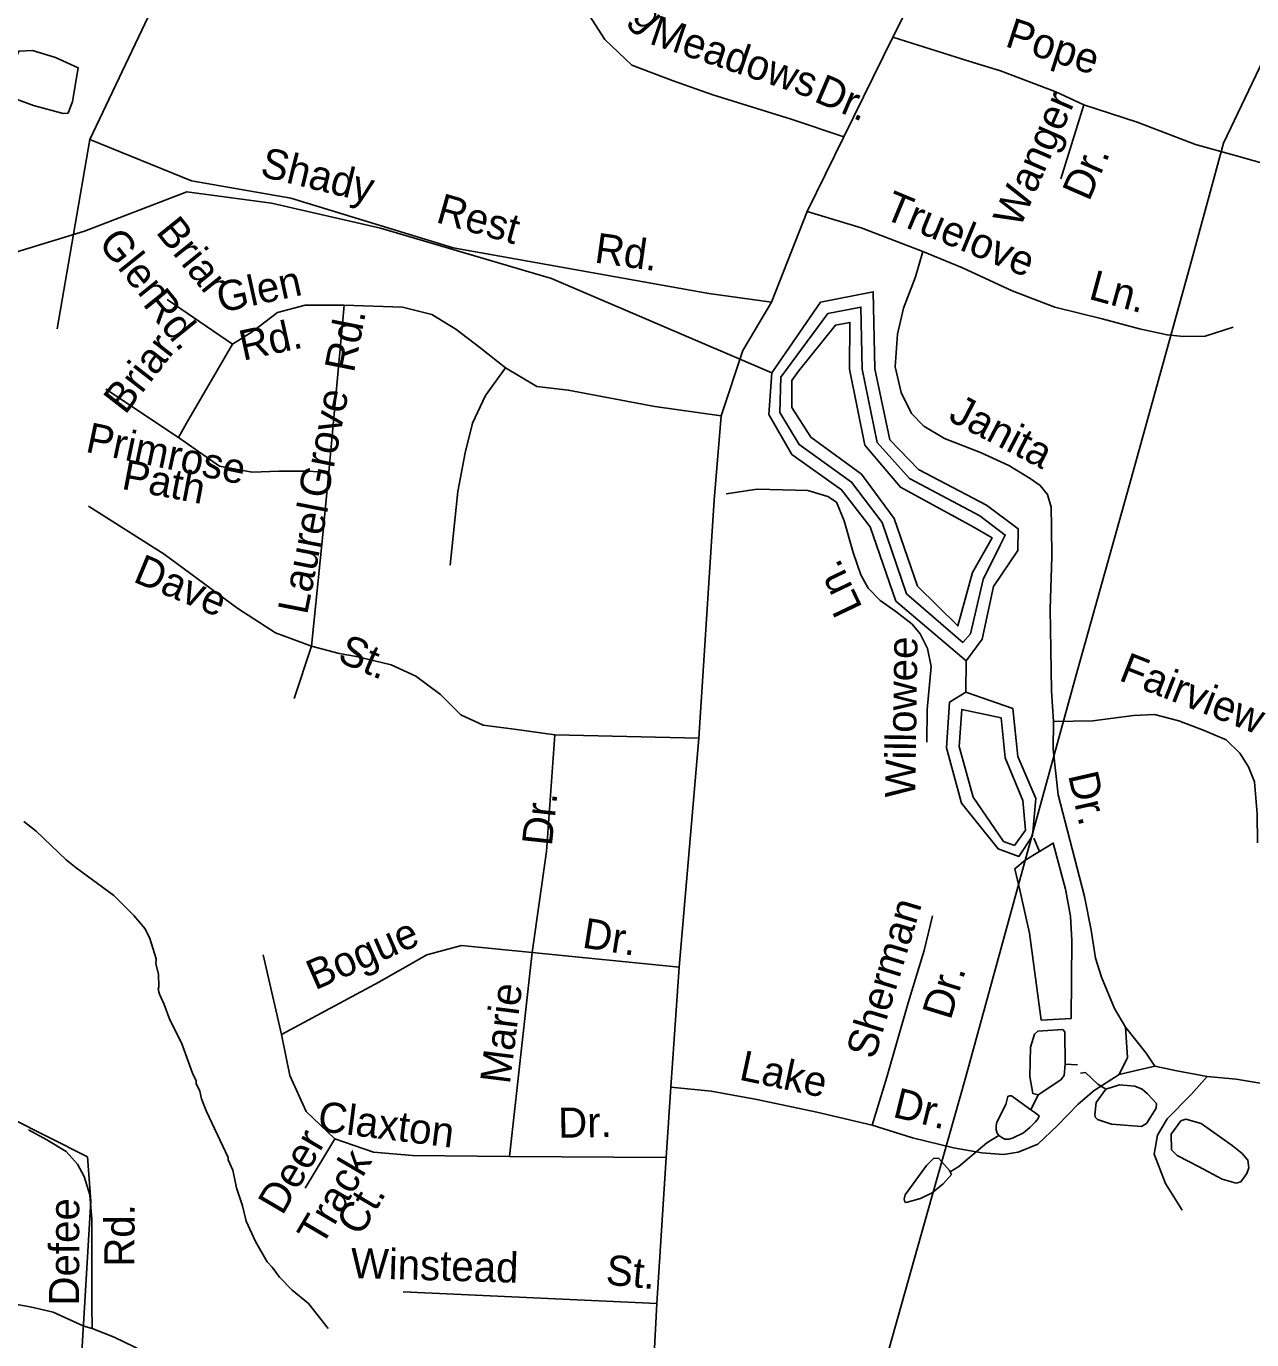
# Model space of a CAD drawing. Extents: x 1547597 to 1699558, y 810033 to 920809.
# Drawn here: x 1615688 to 1619556, y 832135 to 836281 of the extents above; entities that cross this region are included whole.
import ezdxf

# ---------------------------------------------------------------- set-up
doc = ezdxf.new("R2010")
doc.units = 0
for name, color, linetype in [('Exist Boundary Political City Limit New', 7, 'Continuous'), ('Exist Hydrographic Buffer Line', 7, 'Continuous'), ('Exist Hydrographic Creek Single Shore', 7, 'Continuous'), ('Exist Hydrographic Lake Shore', 7, 'Continuous'), ('Exist Hydrographic Misc Water Feature', 7, 'Continuous'), ('Exist Road Non-System Type 51', 7, 'Continuous'), ('Exist Road Non-System Type 51 Label', 7, 'Continuous'), ('Exist Road Secondary Type 51 Attributed', 7, 'Continuous'), ('Exist Utilities Electrical Transmission Line', 7, 'Continuous'), ('Map Preparation Boundary City Limit Buffer Line', 7, 'Continuous')]:
    doc.layers.add(name, color=color, linetype=linetype)

msp = doc.modelspace()

# ---------------------------------------------------------------- linework, layer by layer
at = {"layer": 'Exist Boundary Political City Limit New'}
for points in [[(1615881.7, 832712.3), (1615637.3, 832835.7)], [(1615825.3, 831461.5), (1615892.4, 832572.6), (1615881.7, 832712.3)]]:
    msp.add_lwpolyline(points, dxfattribs=at)
at = {"layer": 'Exist Hydrographic Buffer Line'}
for points in [[(1618069.9, 835173.5), (1618218.5, 835373.9), (1618322.7, 835394.4), (1618326.7, 835199), (1618374.6, 834967.4), (1618476, 834854), (1618698.3, 834735.2), (1618778.4, 834675.1), (1618762.6, 834643.2), (1618708.5, 834534.9), (1618668.5, 834363), (1618644, 834336), (1618467, 834489.8), (1618389.6, 834714.2), (1618293.4, 834842.3), (1618128.4, 834960.8), (1618067.2, 835061.9), (1618069.9, 835173.5)], [(1618125.7, 835192.1), (1618242.2, 835337.8), (1618287.9, 835346.3), (1618286.7, 835198.2), (1618335.4, 834959.1), (1618447.3, 834826.1), (1618676.8, 834701.3), (1618737.1, 834665.7), (1618675.3, 834557.2), (1618628.4, 834388.2), (1618501.2, 834513.2), (1618427.4, 834727.2), (1618325.1, 834866.7), (1618165.2, 834984.4), (1618104.5, 835077.8), (1618104.5, 835162.9), (1618125.7, 835192.1)], [(1618807.9, 833694.8), (1618773.1, 833707.4), (1618677.1, 833847.2), (1618633.2, 834007.6), (1618641.3, 834124.7), (1618765.4, 834098), (1618777.9, 833972.1), (1618834, 833837), (1618842.7, 833743.8), (1618807.9, 833694.8)]]:
    msp.add_lwpolyline(points, dxfattribs=at)
at = {"layer": 'Exist Hydrographic Creek Single Shore'}
msp.add_lwpolyline([(1618041.7, 835186.7), (1617346.5, 835484.4), (1616806.5, 835643.1), (1616462.3, 835723), (1616195.3, 835757.9), (1615871.7, 835634.4), (1615348.5, 835474.7), (1614988.5, 835337.6), (1614783.7, 835298.7), (1614535.7, 835500.7), (1614460.8, 835508.8)], dxfattribs=at)
at = {"layer": 'Exist Hydrographic Lake Shore'}
for points in [[(1618413.8, 834975.6), (1618366.7, 835199.8), (1618361.8, 835442.8), (1618194.8, 835410), (1618041.7, 835186.7)], [(1618654.7, 834278.1), (1618432.7, 834466.4), (1618351.7, 834701.1), (1618261.7, 834817.8), (1618104.7, 834929.3), (1618031.7, 835055.6), (1618041.7, 835186.7)], [(1618654.7, 834278.1), (1618705.8, 834346), (1618741.7, 834512.7), (1618817.7, 834626), (1618818.7, 834694.9), (1618719.7, 834769.1), (1618504.7, 834881.9), (1618413.8, 834975.6)], [(1618653.8, 834179.6), (1618802.7, 834127.3), (1618817.7, 833976), (1618874.7, 833843.6), (1618864.8, 833725.6), (1618821.7, 833660.8), (1618755.8, 833685.1), (1618640.8, 833828.6), (1618592.8, 834003.6), (1618602.7, 834147.8), (1618653.8, 834179.6)]]:
    msp.add_lwpolyline(points, dxfattribs=at)
at = {"layer": 'Exist Hydrographic Misc Water Feature'}
for p, q in [((1618653.8, 834179.6), (1618654.7, 834278.1)), ((1618868.9, 833718), (1618886.4, 833676.6)), ((1619006.2, 833003.3), (1618967.5, 833005.2)), ((1618858.7, 832861.3), (1618882.8, 832908.2))]:
    msp.add_line(p, q, dxfattribs=at)
for points in [[(1615780.6, 836182.5), (1615708.2, 836204.1), (1615664.8, 836202.8), (1615623.1, 836103.3), (1615619.6, 836064.3), (1615711.4, 836031.2), (1615804.6, 836005.9), (1615820.2, 836007), (1615834.5, 836043.7), (1615852.1, 836150), (1615780.6, 836182.5)], [(1616641.7, 832170.3), (1616578.8, 832249.1), (1616527.4, 832291.8), (1616488, 832332.3), (1616464.4, 832364.7), (1616448.6, 832380.9), (1616411.6, 832445.4), (1616382.5, 832509.8), (1616371.1, 832558), (1616352, 832614.2), (1616340.7, 832670.3), (1616325.1, 832702.6), (1616325.3, 832710.6), (1616257.2, 832855.5), (1616241.8, 832895.7), (1616236.2, 832919.7), (1616224.5, 832943.9), (1616224.6, 832951.9), (1616212.9, 832976.1), (1616178.3, 833072.5), (1616141.3, 833145), (1616123.9, 833193.3), (1616108.5, 833225.4), (1616104.7, 833241.5), (1616106.7, 833249.4), (1616105.3, 833289.5), (1616097.7, 833321.6), (1616098, 833337.6), (1616078.8, 833401.8), (1616063.2, 833432), (1616027.9, 833474.5), (1615964.7, 833537.4), (1615846, 833625), (1615814.4, 833649.4), (1615719.7, 833740.7), (1615680.1, 833771.3)], [(1618886.4, 833676.6), (1618840.9, 833649.2), (1618808.2, 833621.6), (1618825.1, 833550.1), (1618854.6, 833418.5), (1618892.2, 833144.2), (1618986.7, 833149.1), (1618988.6, 833394.8), (1618984.3, 833472.3), (1618969, 833557.4), (1618930, 833702.8), (1618886.4, 833676.6)], [(1618967.5, 833005.2), (1618966.4, 833107.4), (1618960.1, 833114.5), (1618881.5, 833109.4), (1618871.2, 833100.1), (1618858.4, 833058.6), (1618856.4, 832966), (1618865.6, 832912.3), (1618882.8, 832908.2)], [(1618882.8, 832908.2), (1618953.5, 832955.3), (1618964.1, 832969.3), (1618967.5, 833005.2)], [(1619095.6, 832925.6), (1619070.8, 832942.2), (1619031.4, 832978.7), (1619016.4, 832976.7)], [(1619095.6, 832925.6), (1619065.4, 832883.5), (1619060.9, 832845.3), (1619062.9, 832836.3), (1619069.1, 832829.8), (1619113.3, 832815.7), (1619208.5, 832808.5), (1619224.2, 832817.7), (1619254.6, 832866.5), (1619255.6, 832880.3), (1619226.9, 832911.4), (1619210.3, 832926.3), (1619187, 832936), (1619138.5, 832939.4), (1619095.6, 832925.6)], [(1618858.7, 832861.3), (1618798, 832904.5), (1618791.9, 832905.5), (1618786.1, 832903.4), (1618780.7, 832877.7), (1618752, 832821.5), (1618749.2, 832810.5), (1618749.3, 832797.8), (1618752.8, 832787.5), (1618758.2, 832779.8)], [(1618758.2, 832779.8), (1618767.7, 832773.2), (1618777.5, 832768.2), (1618789.4, 832768.1), (1618801.6, 832771.5), (1618835.9, 832788.5), (1618856.3, 832804.6), (1618874.2, 832822.9), (1618881.9, 832833.7), (1618885, 832841.5), (1618868.9, 832854.1), (1618858.7, 832861.3)], [(1619388.4, 832682.4), (1619463.2, 832642.3), (1619506.9, 832629.1), (1619522.5, 832633.4), (1619541.1, 832659.8), (1619547.1, 832678.2), (1619543.6, 832701.5), (1619525.9, 832723.4), (1619494.3, 832747.9), (1619396.8, 832817.4), (1619348.7, 832831), (1619333.1, 832826.3), (1619301.9, 832784.1), (1619302.7, 832735), (1619320.9, 832716.3), (1619388.4, 832682.4)], [(1618604.1, 832665.5), (1618631.5, 832682.4), (1618720.5, 832757.1), (1618758.2, 832779.8)], [(1618604.1, 832665.5), (1618602, 832669.8), (1618569.1, 832707.6), (1618553.4, 832707.8), (1618529.6, 832684.9), (1618462.5, 832592.9), (1618459.6, 832579), (1618461.4, 832570.1), (1618466, 832568.5), (1618511.2, 832580.9), (1618547.2, 832598.4), (1618582.9, 832627.4), (1618608.5, 832657.1), (1618604.1, 832665.5)]]:
    msp.add_lwpolyline(points, dxfattribs=at)
at = {"layer": 'Exist Road Non-System Type 51'}
for points in [[(1618701, 836933.5), (1618594.8, 836621.7), (1618507.6, 836414.8), (1618423.6, 836246.7)], [(1618269, 835931.7), (1618102.2, 835987.8), (1617855.4, 836064.2), (1617729.8, 836109.1), (1617599.7, 836158.5), (1617514.5, 836239.3), (1617465.1, 836315.6), (1617379.9, 836383), (1617326, 836468.3), (1617303.6, 836576), (1617303.6, 836737.7), (1617330.5, 836827.5), (1617406.8, 836926.2)], [(1616154.9, 836483.9), (1615888.5, 835923.3)], [(1618423.6, 836246.7), (1618269, 835931.7)], [(1618423.6, 836246.7), (1618663.5, 836171.1), (1618763.8, 836140.2), (1618938.2, 836074.1), (1619026.8, 836033.2)], [(1619026.8, 836033.2), (1618954.1, 835799.2)], [(1619026.8, 836033.2), (1619194.8, 835978.6), (1619378.7, 835908.2), (1619508.1, 835871.8), (1619619.4, 835840), (1619707.9, 835826.3), (1619798.8, 835815)], [(1615888.5, 835923.3), (1615786.3, 835325.8)], [(1615888.5, 835923.3), (1616209.6, 835793.3), (1616523.8, 835738.7), (1617036.2, 835581.4), (1617842.4, 835437.8), (1618040.5, 835410.5)], [(1618269, 835931.7), (1618152.7, 835695.8)], [(1618152.7, 835695.8), (1618040.5, 835410.5)], [(1618152.7, 835695.8), (1618324, 835644.7), (1618518, 835569.9)], [(1618518, 835569.9), (1618494.8, 835490.4), (1618457.4, 835391.1), (1618438.1, 835309.4), (1618430.6, 835205.5), (1618449.4, 835125.3), (1618482.3, 835059), (1618521.7, 835018.3), (1618587.1, 834979.4), (1618700.3, 834935.7), (1618789.5, 834894.4), (1618856.9, 834853.5), (1618888.5, 834831), (1618912.1, 834802.7), (1618923.5, 834762.5), (1618924.4, 834700.6), (1618925.1, 834606.5), (1618920.6, 834440.7), (1618922.6, 834314.8), (1618924.5, 834182.9), (1618931.2, 834086.9)], [(1618518, 835569.9), (1618643.1, 835518.2), (1618799.9, 835445.9), (1618934.9, 835394), (1619084.2, 835357.7), (1619201.7, 835325.9), (1619289.3, 835306.7), (1619341, 835301.9), (1619409.1, 835302.9), (1619497.5, 835331.5)], [(1616339.6, 835277.3), (1616133, 835418.4)], [(1616691.7, 835400.1), (1616568.9, 835400.1), (1616481.7, 835377.5), (1616401, 835316.1), (1616339.6, 835277.3)], [(1616642.9, 834873), (1616691.7, 835400.1)], [(1616691.7, 835400.1), (1616875.5, 835394.5), (1616968.6, 835371.3), (1617044.2, 835324.7), (1617119.8, 835266.6), (1617201.3, 835202.6)], [(1618040.5, 835410.5), (1617949.7, 835257.5), (1617881.9, 835051.3)], [(1616339.6, 835277.3), (1616194.3, 835028.4), (1616168.5, 834983.2)], [(1617201.3, 835202.6), (1617137.3, 835115.3), (1617096.6, 835028.1), (1617073.3, 834935), (1617050, 834812.8), (1617026.8, 834580.2)], [(1617201.3, 835202.6), (1617300.2, 835144.4), (1617399, 835132.8), (1617672.4, 835080.4), (1617881.9, 835051.3)], [(1616168.5, 834983.2), (1615939.2, 835135.1)], [(1617881.9, 835051.3), (1617859.3, 834785.6)], [(1616168.5, 834983.2), (1616297.7, 834892.7), (1616401, 834873.3), (1616485, 834876.5), (1616568.9, 834876.5), (1616642.9, 834873)], [(1616588.3, 834323.8), (1616623.8, 834666.4), (1616642.9, 834873)], [(1617897.4, 834804.9), (1617995.2, 834820.3), (1618155, 834815.9), (1618218.6, 834797), (1618246.2, 834778.6), (1618269.5, 834720.3), (1618297.9, 834619.9), (1618322.8, 834549.7), (1618346.2, 834507.4), (1618383.4, 834468.8), (1618433, 834434), (1618484.2, 834393.4), (1618509.8, 834363), (1618533, 834316.7), (1618544.1, 834260.5), (1618532.1, 834124.8), (1618530.6, 834021)], [(1617859.3, 834785.6), (1617823.8, 834229.7), (1617810.9, 834034.2)], [(1616588.3, 834323.8), (1616475.3, 834365.9), (1616355.8, 834443.4), (1616123.3, 834614.7), (1615884.3, 834766.6)], [(1616588.3, 834323.8), (1616533.4, 834159)], [(1617356.2, 834044.4), (1617227.8, 834062), (1617130.9, 834075), (1617059.8, 834107.3), (1616995.3, 834171.9), (1616917.7, 834230.1), (1616840.2, 834265.7), (1616730.4, 834291.5), (1616675.5, 834301.2), (1616588.3, 834323.8)], [(1618931.2, 834086.9), (1618929.8, 833998.9), (1618945.7, 833854.9), (1618989.1, 833684.3), (1619028.6, 833533.8), (1619049.1, 833427.6), (1619063.7, 833339.4), (1619082.7, 833279.2), (1619123.3, 833180.7), (1619158.3, 833122.2)], [(1618931.2, 834086.9), (1619055.1, 834089), (1619183.1, 834105.2), (1619249.2, 834108.1), (1619326.8, 834089.1), (1619406.3, 834057.9), (1619475.7, 834028.9), (1619519.1, 833986.2), (1619546.4, 833943.8), (1619565.6, 833895.6), (1619574, 833795.5), (1619574.8, 833703.7)], [(1617356.2, 834044.4), (1617330.3, 833675.9), (1617285.2, 833357)], [(1617810.9, 834034.2), (1617356.2, 834044.4)], [(1617810.9, 834034.2), (1617749.6, 833311.2)], [(1618548.3, 833473.1), (1618522.7, 833363.6), (1618472.1, 833198.3), (1618404.7, 832963.6), (1618358.4, 832812.4)], [(1616493.9, 833098.4), (1616800.7, 833263.3), (1616952.5, 833350.5), (1617062.3, 833379.6), (1617285.2, 833357)], [(1616493.9, 833098.4), (1616435.8, 833350.5)], [(1617285.2, 833357), (1617214.1, 832713.8)], [(1617749.6, 833311.2), (1617285.2, 833357)], [(1617749.6, 833311.2), (1617723.1, 832932.1)], [(1619138.1, 832972.7), (1619164.8, 833026.2), (1619158.3, 833122.2)], [(1619158.3, 833122.2), (1619222.9, 833039.2), (1619250.3, 832998.8)], [(1616661.9, 832768.8), (1616571.4, 832856), (1616519.7, 832969.2), (1616493.9, 833098.4)], [(1619250.3, 832998.8), (1619196.2, 832985.7), (1619138.1, 832972.7)], [(1619250.3, 832998.8), (1619320, 832983.8), (1619415.7, 832966.5)], [(1618358.4, 832812.4), (1618485.7, 832772.4), (1618615.1, 832740.6), (1618704.9, 832725.4), (1618772.6, 832720.2), (1618818.8, 832727.6), (1618880.9, 832752.6), (1618943.7, 832811.6), (1619008.7, 832878.7), (1619059.4, 832921.9), (1619138.1, 832972.7)], [(1619415.7, 832966.5), (1619364.9, 832909.3), (1619289.7, 832832.6), (1619259.1, 832780.9), (1619248.1, 832721.1), (1619284.6, 832628.7), (1619337.3, 832544)], [(1619415.7, 832966.5), (1619507.4, 832957.2), (1619627, 832937.4), (1619760.6, 832923.5), (1619906.4, 832907.3), (1620088, 832900.6), (1620195.7, 832885)], [(1617723.1, 832932.1), (1617707.6, 832710)], [(1617723.1, 832932.1), (1617850.5, 832919.8), (1617994.1, 832893.7), (1618183.2, 832853), (1618358.4, 832812.4)], [(1615695.7, 832797.2), (1615753.3, 832766.2), (1615814.6, 832729.4), (1615850, 832689), (1615871.4, 832650.6), (1615888.5, 832592.4), (1615895.3, 832514.4), (1615895, 832370.5), (1615895.2, 832244.5), (1615895.9, 832170.2)], [(1616661.9, 832768.8), (1616568.2, 832613.6)], [(1617214.1, 832713.8), (1616907.3, 832717.1), (1616784.6, 832726.7), (1616661.9, 832768.8)], [(1617214.1, 832713.8), (1617707.6, 832710)], [(1617707.6, 832710), (1617678.7, 832250)], [(1617678.7, 832250), (1616877.8, 832286)], [(1617678.7, 832250), (1617646.4, 831622.9), (1617639.9, 831375.6), (1617633.5, 831304.5), (1617627, 831285.1)]]:
    msp.add_lwpolyline(points, dxfattribs=at)
at = {"layer": 'Exist Road Secondary Type 51 Attributed'}
msp.add_lwpolyline([(1615603.3, 832256), (1615701, 832238.6), (1615772.7, 832221.7), (1615870.1, 832178.5), (1615895.9, 832170.2), (1615965.4, 832143.4), (1616124.3, 832066.8), (1616140.2, 832059.2), (1616328.6, 831954.9), (1616515.1, 831856.5), (1616703.4, 831750.2), (1616931.6, 831637.3), (1617146, 831530.7), (1617354.3, 831422), (1617410.7, 831393.9), (1617531, 831334), (1617643.9, 831275.5)], dxfattribs=at)
at = {"layer": 'Exist Utilities Electrical Transmission Line'}
msp.add_lwpolyline([(1618139.2, 825527.4), (1618139.9, 826213.2), (1618146.9, 826904.6), (1618151.3, 827436.2), (1618158.5, 828027.8), (1618170, 828879.3), (1618178.3, 829662.7), (1618190.3, 830552.2), (1618192, 830909.9), (1618206.9, 831221.4), (1618217.7, 831401.3), (1618270.7, 831596.3), (1618410.5, 832104), (1618533.4, 832537.7), (1618651.7, 832957.8), (1618836.2, 833628.6), (1619001.5, 834229.8), (1619177.1, 834856.6), (1619363.7, 835533.4), (1619467.5, 835911.7), (1619581.2, 836149.7), (1619823.2, 836665.7)], dxfattribs=at)
at = {"layer": 'Map Preparation Boundary City Limit Buffer Line'}
for points in [[(1615881.7, 832712.3), (1615637.3, 832835.7)], [(1615825.3, 831461.5), (1615892.4, 832572.6), (1615881.7, 832712.3)]]:
    msp.add_lwpolyline(points, dxfattribs=at)

# ---------------------------------------------------------------- texts
at = {"layer": 'Exist Road Non-System Type 51 Label'}
for s, rotation, p in [('Starling', 311.4945, (1617357.1, 836579.5)), ('Meadows', 341.3693, (1617651.2, 836226.9)), ('Pope', 341.9152, (1618774.3, 836218.8)), ('Dr.', 336.9015, (1618170.9, 836045.2)), ('Wanger', 66.4797, (1618824.2, 835640.3)), ('Shady', 346.1445, (1616422.8, 835808.6)), ('Dr.', 66.4797, (1619042.6, 835725.3)), ('Rest', 344.2339, (1616978, 835663.2)), ('Truelove', 337.5072, (1618389.9, 835676.2)), ('Briar', 308.8515, (1616094.8, 835630.9)), ('Glen', 308.8515, (1615912.4, 835595.6)), ('Rd.', 352.0262, (1617479.1, 835535.5)), ('Glen', 12.3483, (1616301.4, 835376.2)), ('Ln.', 344.8472, (1619038.1, 835421.2)), ('Rd.', 308.8515, (1616053.1, 835404)), ('Rd.', 12.3483, (1616372.3, 835225)), ('Rd.', 78.8183, (1616722.3, 835184.9)), ('Briar', 52.1146, (1616000.3, 835052.3)), ('Grove', 78.8183, (1616639.2, 834786.6)), ('Janita', 332.4802, (1618594.9, 835038.5)), ('Primrose', 348.1269, (1615872.1, 834938.4)), ('Path', 349.2691, (1615986.1, 834821.2)), ('Laurel', 78.927, (1616574.7, 834420.8)), ('Dave', 337.303, (1616022, 834529.1)), ('Ln.', 115.4694, (1618329.1, 834446.1)), ('St.', 337.0361, (1616666.7, 834277.7)), ('Willowee', 89.1691, (1618494.2, 833845.7)), ('Fairview', 338.5332, (1619133.5, 834218)), ('Dr.', 282.8361, (1618976.3, 833917.2)), ('Dr.', 83.8401, (1617347, 833691.3)), ('Sherman', 72.9843, (1618365.2, 833017.1)), ('Bogue', 23.6592, (1616599.6, 833237.4)), ('Dr.', 351.0184, (1617440.3, 833373.5)), ('Dr.', 72.9843, (1618605.5, 833141.5)), ('Marie', 82.8439, (1617214.6, 832939.5)), ('Lake', 347.8649, (1617935, 832956.7)), ('Dr.', 346.1775, (1618419.9, 832839.3)), ('Claxton', 352.8608, (1616605.2, 832794.6)), ('Dr.', 1.0744, (1617367.9, 832772.3)), ('Deer', 59.5584, (1616496.7, 832524.8)), ('Track', 59.5584, (1616620.6, 832425.7)), ('Defee', 89.8733, (1615854.9, 832242.9)), ('Ct.', 59.5584, (1616743.7, 832458.3)), ('Rd.', 89.8733, (1616029.7, 832365.4)), ('Winstead', 358.3539, (1616711.4, 832330.2)), ('St.', 354.3718, (1617515, 832309.8))]:
    msp.add_text(s, height=95, rotation=rotation, dxfattribs=at).set_placement(p)

doc.saveas('drawing.dxf')
